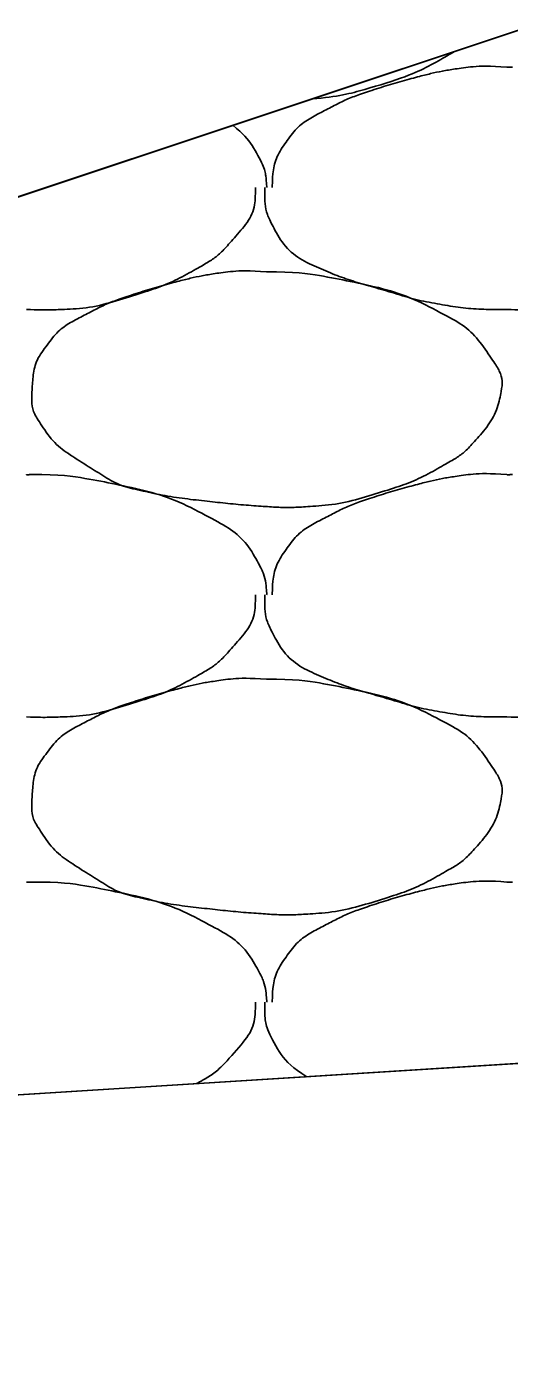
# Model space of a CAD drawing. Extents: x 1373719 to 1374161, y 379835 to 380167.
# Drawn here: x 1373938.677 to 1373939.14, y 379920.73 to 379921.997 of the extents above; entities that cross this region are included whole.
import ezdxf

# ---------------------------------------------------------------- set-up
doc = ezdxf.new("R2010")
doc.units = 0
doc.layers.add('Aggregate Base Course', color=7, linetype='Continuous')
doc.layers.add('SIGNATURE', color=7, linetype='Continuous')

msp = doc.modelspace()

# ---------------------------------------------------------------- linework, layer by layer
for p, q in [((1373942.5249, 379923.119), (1373930.5249, 379919.119)), ((1373935.4827, 379920.7716), (1373962.0249, 379922.4466))]:
    msp.add_line(p, q)
at = {"layer": 'Aggregate Base Course'}
for points, degree in [([(1373939.0872, 379921.973), (1373939.0849, 379921.9715), (1373939.0825, 379921.9701), (1373939.0619, 379921.9584), (1373939.044, 379921.9497), (1373938.9999, 379921.9358), (1373938.9757, 379921.9296), (1373938.9507, 379921.9275)], 3), ([(1373938.9126, 379921.8427), (1373938.9126, 379921.8433), (1373938.9126, 379921.8439), (1373938.9126, 379921.8445), (1373938.913, 379921.8596), (1373938.9172, 379921.8742), (1373938.927, 379921.8877), (1373938.9369, 379921.9013), (1373938.9492, 379921.9093), (1373938.963, 379921.9165), (1373938.9749, 379921.9226), (1373938.9865, 379921.9284), (1373938.999, 379921.9327), (1373939.0169, 379921.9387), (1373939.0348, 379921.9441), (1373939.053, 379921.9489), (1373939.0644, 379921.9518), (1373939.0757, 379921.9543), (1373939.0872, 379921.9561), (1373939.1039, 379921.9587), (1373939.1209, 379921.9593), (1373939.1376, 379921.9579)], 3), ([(1373939.1376, 379921.9579), (1373939.1394, 379921.9578), (1373939.1412, 379921.958), (1373939.143, 379921.9579)], 2), ([(1373938.8747, 379921.9022), (1373938.8849, 379921.8939), (1373938.8934, 379921.8839), (1373938.9047, 379921.8627), (1373938.9065, 379921.8538), (1373938.9073, 379921.8439), (1373938.9073, 379921.8433), (1373938.9072, 379921.8427)], 3), ([(1373938.8964, 379921.8427), (1373938.8965, 379921.8409), (1373938.8965, 379921.8391), (1373938.8964, 379921.8373), (1373938.8958, 379921.819), (1373938.8842, 379921.8032), (1373938.8712, 379921.7887), (1373938.863, 379921.7795), (1373938.8545, 379921.7729), (1373938.8442, 379921.7671), (1373938.8261, 379921.7568), (1373938.8082, 379921.7481), (1373938.7884, 379921.7419), (1373938.7629, 379921.7338), (1373938.7374, 379921.7267), (1373938.711, 379921.7257), (1373938.6996, 379921.7252), (1373938.6882, 379921.7252), (1373938.6768, 379921.7257)], 3), ([(1373939.1376, 379921.7257), (1373939.1352, 379921.7257), (1373939.1328, 379921.7257), (1373939.1304, 379921.7257), (1373939.1105, 379921.7257), (1373939.0907, 379921.7275), (1373939.071, 379921.7311), (1373939.05, 379921.7348), (1373939.0299, 379921.7413), (1373939.0095, 379921.7471), (1373938.9918, 379921.7522), (1373938.9747, 379921.7579), (1373938.9576, 379921.7653), (1373938.9386, 379921.7735), (1373938.9227, 379921.7873), (1373938.9126, 379921.8067), (1373938.9074, 379921.8166), (1373938.9054, 379921.8268), (1373938.9054, 379921.8373), (1373938.9054, 379921.8391), (1373938.9054, 379921.8409), (1373938.9054, 379921.8427)], 3), ([(1373939.3572, 379921.8427), (1373939.3573, 379921.8409), (1373939.3573, 379921.8391), (1373939.3572, 379921.8373), (1373939.3566, 379921.819), (1373939.345, 379921.8032), (1373939.332, 379921.7887), (1373939.3238, 379921.7795), (1373939.3153, 379921.7729), (1373939.305, 379921.7671), (1373939.2869, 379921.7568), (1373939.269, 379921.7481), (1373939.2492, 379921.7419), (1373939.2237, 379921.7338), (1373939.1982, 379921.7267), (1373939.1718, 379921.7257), (1373939.1604, 379921.7252), (1373939.149, 379921.7252), (1373939.1376, 379921.7257)], 3), ([(1373938.9072, 379921.7617), (1373938.9336, 379921.762), (1373938.96, 379921.7581), (1373938.9864, 379921.7527), (1373939.0186, 379921.7461), (1373939.0483, 379921.7363), (1373939.0782, 379921.7203), (1373939.0982, 379921.7096), (1373939.1118, 379921.6951), (1373939.125, 379921.6753), (1373939.1307, 379921.6667), (1373939.1338, 379921.6569), (1373939.1322, 379921.6483), (1373939.1292, 379921.6314), (1373939.1204, 379921.6146), (1373939.107, 379921.5997), (1373939.0986, 379921.5902), (1373939.0903, 379921.5839), (1373939.08, 379921.5781), (1373939.0619, 379921.5678), (1373939.044, 379921.5591), (1373939.0242, 379921.5529), (1373938.9987, 379921.5448), (1373938.9732, 379921.5383), (1373938.9468, 379921.5367), (1373938.9336, 379921.5358), (1373938.9204, 379921.5358), (1373938.9072, 379921.5367), (1373938.8874, 379921.538), (1373938.8676, 379921.5399), (1373938.8478, 379921.5421), (1373938.826, 379921.5445), (1373938.8045, 379921.5479), (1373938.783, 379921.5529), (1373938.7654, 379921.5569), (1373938.7502, 379921.5664), (1373938.7344, 379921.5763), (1373938.7165, 379921.5875), (1373938.702, 379921.5984), (1373938.6894, 379921.6177), (1373938.6829, 379921.6276), (1373938.6816, 379921.6382), (1373938.6822, 379921.6483), (1373938.6831, 379921.6629), (1373938.6861, 379921.6776), (1373938.6966, 379921.6915), (1373938.7072, 379921.7055), (1373938.7188, 379921.7131), (1373938.7326, 379921.7203), (1373938.7445, 379921.7264), (1373938.7561, 379921.7322), (1373938.7686, 379921.7365), (1373938.7865, 379921.7425), (1373938.8044, 379921.7479), (1373938.8226, 379921.7527), (1373938.834, 379921.7556), (1373938.8453, 379921.7581), (1373938.8568, 379921.7599), (1373938.8735, 379921.7625), (1373938.8905, 379921.7631), (1373938.9072, 379921.7617)], 3), ([(1373938.6768, 379921.5673), (1373938.6786, 379921.5672), (1373938.6804, 379921.5674), (1373938.6822, 379921.5673)], 2), ([(1373938.6822, 379921.5673), (1373938.7086, 379921.5676), (1373938.735, 379921.5637), (1373938.7614, 379921.5583), (1373938.7936, 379921.5517), (1373938.8233, 379921.5419), (1373938.8532, 379921.5259), (1373938.8732, 379921.5152), (1373938.8891, 379921.5013), (1373938.9, 379921.4809), (1373938.9047, 379921.4721), (1373938.9065, 379921.4632), (1373938.9072, 379921.4539), (1373938.9073, 379921.4533), (1373938.9073, 379921.4527), (1373938.9072, 379921.4521)], 3), ([(1373938.9126, 379921.4521), (1373938.9126, 379921.4527), (1373938.9126, 379921.4533), (1373938.9126, 379921.4539), (1373938.913, 379921.469), (1373938.9172, 379921.4836), (1373938.927, 379921.4971), (1373938.9369, 379921.5107), (1373938.9492, 379921.5187), (1373938.963, 379921.5259), (1373938.9749, 379921.532), (1373938.9865, 379921.5378), (1373938.999, 379921.5421), (1373939.0169, 379921.5481), (1373939.0348, 379921.5535), (1373939.053, 379921.5583), (1373939.0644, 379921.5612), (1373939.0757, 379921.5637), (1373939.0872, 379921.5655), (1373939.1039, 379921.5681), (1373939.1209, 379921.5687), (1373939.1376, 379921.5673)], 3), ([(1373939.1376, 379921.5673), (1373939.1394, 379921.5672), (1373939.1412, 379921.5674), (1373939.143, 379921.5673)], 2), ([(1373938.8964, 379921.4521), (1373938.8965, 379921.4503), (1373938.8965, 379921.4485), (1373938.8964, 379921.4467), (1373938.8958, 379921.4284), (1373938.8842, 379921.4126), (1373938.8712, 379921.3981), (1373938.863, 379921.3889), (1373938.8545, 379921.3823), (1373938.8442, 379921.3765), (1373938.8261, 379921.3662), (1373938.8082, 379921.3575), (1373938.7884, 379921.3513), (1373938.7629, 379921.3432), (1373938.7374, 379921.3361), (1373938.711, 379921.3351), (1373938.6996, 379921.3346), (1373938.6882, 379921.3346), (1373938.6768, 379921.3351)], 3), ([(1373939.1376, 379921.3351), (1373939.1352, 379921.3351), (1373939.1328, 379921.3351), (1373939.1304, 379921.3351), (1373939.1105, 379921.3351), (1373939.0907, 379921.3369), (1373939.071, 379921.3405), (1373939.05, 379921.3442), (1373939.0299, 379921.3507), (1373939.0095, 379921.3565), (1373938.9918, 379921.3616), (1373938.9747, 379921.3673), (1373938.9576, 379921.3747), (1373938.9386, 379921.3829), (1373938.9227, 379921.3967), (1373938.9126, 379921.4161), (1373938.9074, 379921.426), (1373938.9054, 379921.4362), (1373938.9054, 379921.4467), (1373938.9054, 379921.4485), (1373938.9054, 379921.4503), (1373938.9054, 379921.4521)], 3), ([(1373939.3572, 379921.4521), (1373939.3573, 379921.4503), (1373939.3573, 379921.4485), (1373939.3572, 379921.4467), (1373939.3566, 379921.4284), (1373939.345, 379921.4126), (1373939.332, 379921.3981), (1373939.3238, 379921.3889), (1373939.3153, 379921.3823), (1373939.305, 379921.3765), (1373939.2869, 379921.3662), (1373939.269, 379921.3575), (1373939.2492, 379921.3513), (1373939.2237, 379921.3432), (1373939.1982, 379921.3361), (1373939.1718, 379921.3351), (1373939.1604, 379921.3346), (1373939.149, 379921.3346), (1373939.1376, 379921.3351)], 3), ([(1373938.9072, 379921.3711), (1373938.9336, 379921.3714), (1373938.96, 379921.3675), (1373938.9864, 379921.3621), (1373939.0186, 379921.3555), (1373939.0483, 379921.3457), (1373939.0782, 379921.3297), (1373939.0982, 379921.319), (1373939.1118, 379921.3045), (1373939.125, 379921.2847), (1373939.1307, 379921.2761), (1373939.1338, 379921.2663), (1373939.1322, 379921.2577), (1373939.1292, 379921.2408), (1373939.1204, 379921.224), (1373939.107, 379921.2091), (1373939.0986, 379921.1996), (1373939.0903, 379921.1933), (1373939.08, 379921.1875), (1373939.0619, 379921.1772), (1373939.044, 379921.1685), (1373939.0242, 379921.1623), (1373938.9987, 379921.1542), (1373938.9732, 379921.1477), (1373938.9468, 379921.1461), (1373938.9336, 379921.1452), (1373938.9204, 379921.1452), (1373938.9072, 379921.1461), (1373938.8874, 379921.1474), (1373938.8676, 379921.1493), (1373938.8478, 379921.1515), (1373938.826, 379921.1539), (1373938.8045, 379921.1573), (1373938.783, 379921.1623), (1373938.7654, 379921.1663), (1373938.7502, 379921.1758), (1373938.7344, 379921.1857), (1373938.7165, 379921.1969), (1373938.702, 379921.2078), (1373938.6894, 379921.2271), (1373938.6829, 379921.237), (1373938.6816, 379921.2476), (1373938.6822, 379921.2577), (1373938.6831, 379921.2723), (1373938.6861, 379921.287), (1373938.6966, 379921.3009), (1373938.7072, 379921.3149), (1373938.7188, 379921.3225), (1373938.7326, 379921.3297), (1373938.7445, 379921.3358), (1373938.7561, 379921.3416), (1373938.7686, 379921.3459), (1373938.7865, 379921.3519), (1373938.8044, 379921.3573), (1373938.8226, 379921.3621), (1373938.834, 379921.365), (1373938.8453, 379921.3675), (1373938.8568, 379921.3693), (1373938.8735, 379921.3719), (1373938.8905, 379921.3725), (1373938.9072, 379921.3711)], 3), ([(1373938.9126, 379921.0615), (1373938.9126, 379921.0621), (1373938.9126, 379921.0627), (1373938.9126, 379921.0633), (1373938.913, 379921.0784), (1373938.9172, 379921.093), (1373938.927, 379921.1065), (1373938.9369, 379921.1201), (1373938.9492, 379921.1281), (1373938.963, 379921.1353), (1373938.9749, 379921.1414), (1373938.9865, 379921.1472), (1373938.999, 379921.1515), (1373939.0169, 379921.1575), (1373939.0348, 379921.1629), (1373939.053, 379921.1677), (1373939.0644, 379921.1706), (1373939.0757, 379921.1731), (1373939.0872, 379921.1749), (1373939.1039, 379921.1775), (1373939.1209, 379921.1781), (1373939.1376, 379921.1767)], 3), ([(1373938.6768, 379921.1767), (1373938.6786, 379921.1766), (1373938.6804, 379921.1768), (1373938.6822, 379921.1767)], 2), ([(1373938.6822, 379921.1767), (1373938.7086, 379921.177), (1373938.735, 379921.1731), (1373938.7614, 379921.1677), (1373938.7936, 379921.1611), (1373938.8233, 379921.1513), (1373938.8532, 379921.1353), (1373938.8732, 379921.1246), (1373938.8891, 379921.1107), (1373938.9, 379921.0903), (1373938.9047, 379921.0815), (1373938.9065, 379921.0726), (1373938.9072, 379921.0633), (1373938.9073, 379921.0627), (1373938.9073, 379921.0621), (1373938.9072, 379921.0615)], 3), ([(1373939.1376, 379921.1767), (1373939.1394, 379921.1766), (1373939.1412, 379921.1768), (1373939.143, 379921.1767)], 2), ([(1373938.8964, 379921.0615), (1373938.8965, 379921.0597), (1373938.8965, 379921.0579), (1373938.8958, 379921.0378), (1373938.8842, 379921.022), (1373938.863, 379920.9983), (1373938.8545, 379920.9917), (1373938.8428, 379920.9851), (1373938.8414, 379920.9842), (1373938.8399, 379920.9835)], 3), ([(1373938.9458, 379920.9901), (1373938.932, 379920.9985), (1373938.9205, 379921.0102), (1373938.9074, 379921.0354), (1373938.9054, 379921.0456), (1373938.9054, 379921.0579), (1373938.9054, 379921.0597), (1373938.9054, 379921.0615)], 3)]:
    msp.add_open_spline(points, degree=degree, dxfattribs=at)
at = {"layer": 'SIGNATURE'}
msp.add_lwpolyline([(1373943.4158, 379922.805), (1373942.5249, 379922.7487), (1373942.9199, 379923.1439), (1373942.5249, 379923.119), (1373940.3601, 379922.3973), (1373935.4827, 379920.7716), (1373944.0852, 379921.3145), (1373943.4158, 379922.805)], dxfattribs=at)

doc.saveas('drawing.dxf')
